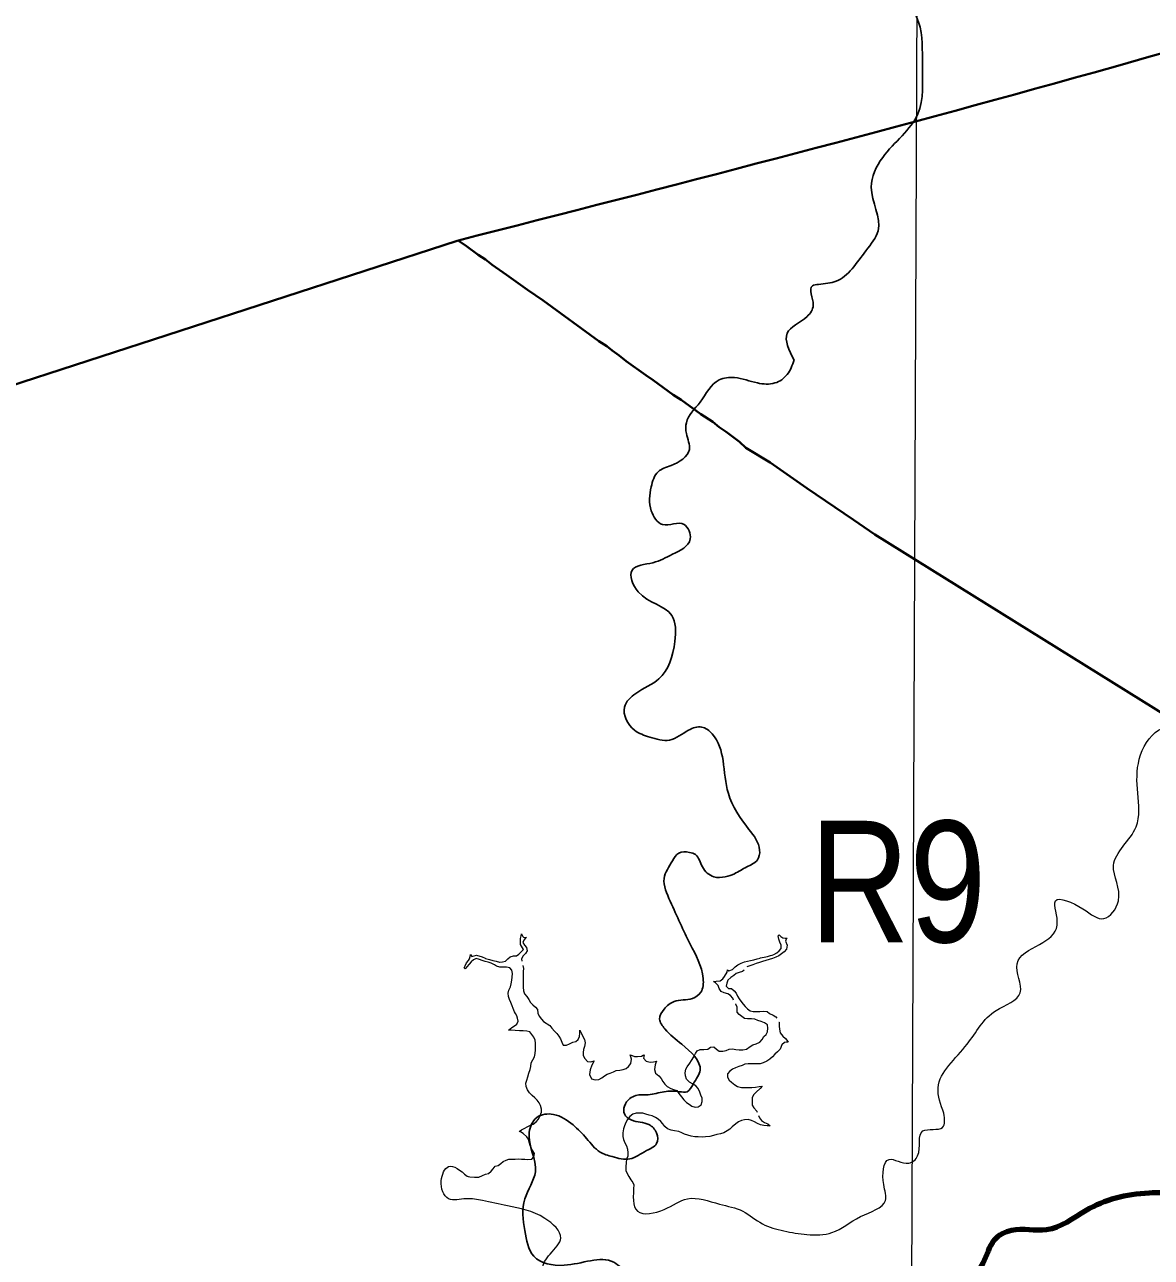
# Model space of a CAD drawing. Extents: x 553962 to 842807, y 8883888 to 9032388.
# Drawn here: x 661131 to 665770, y 8979168 to 8984243 of the extents above; entities that cross this region are included whole.
import ezdxf
from ezdxf.enums import TextEntityAlignment as Align

# ---------------------------------------------------------------- set-up
doc = ezdxf.new("R2010")
doc.units = 0
doc.header["$LTSCALE"] = 200
for name, color, linetype, lineweight in [('1', 7, 'Continuous', 13), ('12', 7, 'Continuous', 25), ('24', 7, 'Continuous', 25), ('8', 7, 'Continuous', 13), ('9', 7, 'Continuous', 90)]:
    doc.layers.add(name, color=color, linetype=linetype, lineweight=lineweight)

msp = doc.modelspace()

# ---------------------------------------------------------------- linework, layer by layer
at = {"layer": '1'}
msp.add_lwpolyline([(664968.2, 9023436.8), (664657.1, 8949509), (664397.1, 8890880.2)], dxfattribs=at)
at = {"layer": '12', "lineweight": 40}
msp.add_line((636526.5, 8974783.6), (662912, 8983353), dxfattribs=at)
for points in [[(662919.2, 8983351.4), (662950.4, 8983331.4), (662997.9, 8983294.6), (663027.4, 8983275.8), (663055, 8983254), (663114.8, 8983213.3), (663201, 8983151.3), (663265.4, 8983106.8), (663495.1, 8982939.6), (663527.8, 8982918.7), (663549.3, 8982901.7), (663579.1, 8982881.2), (663607.8, 8982857.3), (663687.9, 8982799.7), (663718.5, 8982779.2), (663800.9, 8982719.3), (663834.2, 8982698.4), (663915.2, 8982639.1), (663964.4, 8982607), (663989.8, 8982585.2), (664018.6, 8982565.8), (664074.5, 8982524.7), (664100.2, 8982500.7), (664200.1, 8982440), (664350.8, 8982335.2), (664543.2, 8982204.8), (664631.3, 8982143.9)], [(664631.3, 8982143.9), (674788, 8975827.4), (677683.8, 8973924.7)]]:
    msp.add_lwpolyline(points, dxfattribs=at)
msp.add_spline([(662912, 8983353), (665533.7, 8984046.1), (672367.2, 8986257.1), (678390.8, 8988339.6), (678953, 8988541.5), (681620.8, 8989389.1)], degree=3, dxfattribs=at)
at = {"layer": '24'}
for points in [[(664298.6, 8982862), (664270.3, 8982972.1), (664352, 8983041.4), (664377.2, 8983088.6), (664374.1, 8983167.3), (664399.2, 8983173.6), (664471.6, 8983186.2), (664594.2, 8983312.1), (664644.6, 8983393.9), (664616.3, 8983573.3), (664663.5, 8983696.1), (664808.2, 8983875.5), (664827, 8984076.9), (664811.3, 8984253.2), (664745.2, 8984420), (664776.7, 8984549.1), (664902.5, 8984675), (665028.3, 8984690.7), (665100.7, 8984712.8), (665210.8, 8984844.9), (665468.7, 8985068.4), (665525.3, 8985137.7), (665607.1, 8985310.8), (665644.9, 8985405.2), (665666.9, 8985505.9), (665676.3, 8985638.1), (665663.8, 8985720), (665629.2, 8985801.8), (665575.7, 8985877.4), (665525.3, 8985927.7), (665372.8, 8986080.8), (665340.9, 8986176.3), (665340.9, 8986377.9), (665245.5, 8986600.8), (665192.5, 8986696.3), (665086.4, 8986929.8), (665054.6, 8987110.2), (665128.8, 8987407.4), (665277.3, 8988150.3), (665404.6, 8988702.2), (665425.8, 8989148), (665372.8, 8989370.8), (665234.9, 8989604.3), (664937.9, 8990039.5), (664863.7, 8990347.2), (664821.2, 8990506.4), (664587.9, 8990867.3)], [(664176.8, 8978694.6), (664102.3, 8978856.1), (664040.3, 8978986.5), (663792, 8979030), (663618.2, 8979098.3), (663556.1, 8979148), (663351.3, 8979135.6), (663227.2, 8979172.8), (663189.9, 8979278.4), (663189.9, 8979408.8), (663233.3, 8979520.6), (663208.5, 8979682.1), (663239.6, 8979744.2), (663307.8, 8979756.7), (663388.5, 8979713.2), (663444.4, 8979657.3), (663500.3, 8979601.4), (663549.9, 8979582.8), (663622.2, 8979573.2), (663691.4, 8979607.8), (663732.3, 8979636.2), (663732.3, 8979680.2), (663700.8, 8979714.8), (663628.5, 8979733.7), (663600.2, 8979758.9), (663600.2, 8979790.4), (663622.2, 8979821.9), (663647.3, 8979834.5), (663697.7, 8979837.6), (663763.7, 8979850.2), (663826.7, 8979850.2), (663858.1, 8979850.2), (663883.3, 8979881.7), (663911.6, 8979938.3), (663836.1, 8980045.3), (663766.9, 8980108.3), (663744.9, 8980149.2), (663763.7, 8980190.1), (663804.6, 8980221.6), (663880.1, 8980234.2), (663914.7, 8980259.4), (663924.2, 8980316), (663870.7, 8980457.7), (663788.9, 8980633.9), (663763.7, 8980728.4), (663798.3, 8980800.8), (663823.5, 8980832.2), (663867.5, 8980835.4), (663892.7, 8980825.9), (663921, 8980775.6), (663968.2, 8980734.7), (664015.4, 8980734.7), (664053.1, 8980747.2), (664103.5, 8980775.6), (664147.5, 8980803.9), (664156.9, 8980844.8), (664112.9, 8980929.8), (664028, 8981077.7), (664006, 8981213.1), (663962, 8981322.8), (663918, 8981351.1), (663864.5, 8981338.5), (663785.8, 8981297.6), (663704.1, 8981310.2), (663641.2, 8981338.5), (663600.2, 8981433), (663647.4, 8981489.6), (663741.8, 8981549.4), (663807.9, 8981703.7), (663795.3, 8981810.7), (663656.9, 8981908.2), (663631.7, 8981996.4), (663716.6, 8982027.8), (663798.4, 8982062.5), (663870.8, 8982125.4), (663845.6, 8982185.2), (663757.5, 8982185.2), (663710.3, 8982241.9), (663710.3, 8982339.5), (663738.7, 8982402.4), (663792.1, 8982427.6), (663867.6, 8982493.7), (663855, 8982559.8), (663855, 8982603.9), (663911.7, 8982688.9), (663990.3, 8982780.1), (664053.2, 8982789.6), (664147.6, 8982767.6), (664219.9, 8982767.6), (664270.3, 8982802.2), (664298.6, 8982862)], [(666866.4, 8980874.9), (666907, 8980741.7), (666995.7, 8980591.9), (667032.7, 8980505), (667032.7, 8980360.8), (667023.5, 8980277.6), (667003.1, 8980150), (666931.1, 8980066.8), (666805.4, 8980022.4), (666618.7, 8979955.8), (666485.6, 8979922.6), (666326.7, 8979961.4), (666128.9, 8979959.6), (665995.9, 8979881.9), (665883.1, 8979739.5), (665877.6, 8979667.4), (665885, 8979549.1), (665859.1, 8979452.9), (665761.1, 8979432.6), (665500.6, 8979360.4), (665337.9, 8979280.9), (665193.8, 8979279.1), (665123.5, 8979240.2), (665075.5, 8979144.1), (664983.1, 8979025.8), (664933.2, 8978949.9), (664850, 8978925.9), (664609.7, 8978879.7), (664384.2, 8978844.5), (664273.3, 8978787.2), (664197.6, 8978678.1), (664101.5, 8978567.2), (663966.6, 8978484), (663844.6, 8978398.9), (663761.4, 8978265.8), (663674.5, 8978193.7), (663532.2, 8978156.7), (663362.2, 8978158.5), (663243.9, 8978173.3), (663166.3, 8978177), (663096.1, 8978125.2), (663016.6, 8978062.4), (662911.2, 8978012.4), (662815.1, 8977934.8), (662805.9, 8977866.4), (662844.7, 8977744.8), (662835.5, 8977589.6), (662763.4, 8977524.9), (662645.1, 8977434.3), (662539.7, 8977332.7), (662443.6, 8977208.9), (662345.7, 8977064.7), (662220, 8976885.4), (662109.1, 8976743.1), (662003.8, 8976621.1)]]:
    msp.add_spline(points, degree=3, dxfattribs=at)
at = {"layer": '24', "lineweight": 53}
msp.add_spline([(666866.4, 8980874.9), (666907, 8980741.7), (666995.7, 8980591.9), (667032.7, 8980505), (667032.7, 8980360.8), (667023.5, 8980277.6), (667003.1, 8980150), (666931.1, 8980066.8), (666805.4, 8980022.4), (666618.7, 8979955.8), (666485.6, 8979922.6), (666326.7, 8979961.4), (666128.9, 8979959.6), (665995.9, 8979881.9), (665883.1, 8979739.5), (665877.6, 8979667.4), (665885, 8979549.1), (665859.1, 8979452.9), (665761.1, 8979432.6), (665500.6, 8979360.4), (665337.9, 8979280.9), (665193.8, 8979279.1), (665123.5, 8979240.2), (665075.5, 8979144.1), (664983.1, 8979025.8), (664933.2, 8978949.9), (664850, 8978925.9), (664609.7, 8978879.7), (664384.2, 8978844.5), (664273.3, 8978787.2), (664197.6, 8978678.1), (664101.5, 8978567.2), (663966.6, 8978484), (663844.6, 8978398.9), (663761.4, 8978265.8), (663674.5, 8978193.7), (663532.2, 8978156.7), (663362.2, 8978158.5), (663243.9, 8978173.3), (663166.3, 8978177), (663096.1, 8978125.2), (663016.6, 8978062.4), (662911.2, 8978012.4), (662815.1, 8977934.8), (662805.9, 8977866.4), (662844.7, 8977744.8), (662835.5, 8977589.6), (662763.4, 8977524.9), (662645.1, 8977434.3), (662539.7, 8977332.7), (662443.6, 8977208.9), (662345.7, 8977064.7), (662220, 8976885.4), (662109.1, 8976743.1), (662003.8, 8976621.1)], degree=3, dxfattribs=at)
at = {"layer": '8'}
for points in [[(663086.5, 8980383.4), (663098.1, 8980384.1), (663110.6, 8980387.8), (663119.7, 8980397.3), (663130.2, 8980405.8), (663142.7, 8980409.2), (663155.3, 8980409.4), (663166, 8980416.6), (663175.5, 8980426.3), (663183.9, 8980435.7), (663172.7, 8980456.6), (663172.5, 8980481.1), (663175, 8980491.5), (663176.8, 8980499.4), (663179.4, 8980494.2), (663181.7, 8980489.2), (663184.6, 8980486.1), (663190.2, 8980485.2), (663196.3, 8980485), (663191.3, 8980480.5), (663185.7, 8980473.5), (663182.1, 8980463.7), (663188.5, 8980452.8), (663197.1, 8980443.6), (663200, 8980430.4), (663192.9, 8980418.6), (663183, 8980408.8), (663176.4, 8980397.7), (663177.2, 8980387.1)], [(664208.3, 8980412.7), (664214.8, 8980414.4), (664227.2, 8980421.2), (664237.2, 8980429.3), (664245.6, 8980439.1), (664245.4, 8980453.1), (664240.5, 8980465.5), (664236.3, 8980477.7), (664232.7, 8980491.6), (664236.9, 8980495.4), (664243.6, 8980489.5), (664252.6, 8980483), (664262.2, 8980481.8), (664270.8, 8980481.8), (664266.6, 8980477.8), (664263.3, 8980469.2), (664269.6, 8980453.6), (664266.8, 8980436.2), (664258.1, 8980425.9), (664247.5, 8980417.8), (664236, 8980410), (664223, 8980404.3), (664209.4, 8980397.9), (664196.4, 8980394.1), (664182.2, 8980390.1), (664168.7, 8980385.9), (664155.8, 8980382.3), (664142.5, 8980377.6), (664129, 8980372.8), (664116.6, 8980368.6), (664103.9, 8980364.6)], [(663130.9, 8980282), (663134.3, 8980294.5), (663136.6, 8980308.6), (663137.6, 8980321.9), (663139.9, 8980336.5), (663136.7, 8980349.9), (663128.4, 8980359.5), (663114.8, 8980362.5), (663100.7, 8980362.6), (663086.8, 8980362.6), (663073.2, 8980366.7), (663064.5, 8980371.7), (663052, 8980378.8), (663039.7, 8980382.9), (663027.1, 8980386.3), (663014.2, 8980390.8), (663002.9, 8980394.6), (662990.3, 8980397.8), (662978.2, 8980393.2), (662968.4, 8980384.8), (662961, 8980375.6), (662951.9, 8980363.9), (662944.8, 8980356.5), (662940.4, 8980359.6), (662943.8, 8980368.9), (662949.8, 8980380.5), (662957.5, 8980390), (662962.8, 8980397.1), (662965.1, 8980407.2), (662966.8, 8980414.5), (662969.1, 8980410.3), (662972, 8980406.3), (662991, 8980411.8), (663015, 8980405.1), (663026.3, 8980399.7)], [(663026.3, 8980399.7), (663028.3, 8980398.7), (663044.1, 8980394.6), (663057.6, 8980389.9), (663071.6, 8980387.1), (663085.1, 8980383.3), (663086.5, 8980383.4)], [(664049.6, 8980226.8), (664046.3, 8980234.7), (664037, 8980245.6), (664025.5, 8980252.8), (664010.8, 8980257.2), (663998.5, 8980263.2), (663990, 8980274.7), (663986.5, 8980287.9), (663975.1, 8980298), (663967.1, 8980304.1), (663977.5, 8980305.6), (663994.6, 8980306.8), (664005, 8980314.3), (664012.6, 8980324.3), (664022.8, 8980342.1), (664024.3, 8980352), (664029.4, 8980348.2), (664044.6, 8980353.1), (664056, 8980363.8), (664066.9, 8980372.2), (664080.3, 8980379.3), (664093.8, 8980384.2), (664107.4, 8980387.5), (664119.6, 8980390.5), (664132.8, 8980393.1), (664146.4, 8980396.7), (664158.5, 8980400.3)], [(664158.5, 8980400.3), (664159.4, 8980400.6), (664175.1, 8980403.9), (664188.5, 8980406.8), (664201.2, 8980410.9), (664208.3, 8980412.7)], [(663182.1, 8980369.8), (663184, 8980357.6), (663183.2, 8980344.9), (663182.6, 8980331.8), (663183.6, 8980315), (663183.8, 8980298.7), (663183.8, 8980280.6), (663184.2, 8980264.8), (663188.9, 8980252.8), (663198.8, 8980241.9), (663205.9, 8980230.1), (663213.8, 8980217.3), (663223.6, 8980207.3), (663233.5, 8980198.2), (663242.6, 8980188.4), (663243.3, 8980172.7), (663249.6, 8980161.4), (663258.2, 8980149.2), (663266.8, 8980139.1), (663292.9, 8980122.2), (663301, 8980111.6), (663311.9, 8980099.5), (663321.6, 8980089.3), (663329.5, 8980078.8), (663336.8, 8980067.1), (663342.7, 8980054.2), (663347.6, 8980042.1), (663361, 8980042.1), (663373.4, 8980047.5), (663387.1, 8980053.8), (663399.5, 8980056.7), (663409, 8980065.1), (663415.1, 8980077.6), (663416.8, 8980090.7), (663416.3, 8980103.6), (663423.2, 8980089.9), (663428.2, 8980078), (663435.4, 8980064.3), (663437.8, 8980050.8), (663435.9, 8980036.6), (663431.7, 8980024.1), (663429.6, 8980011.4), (663430.7, 8979998.6), (663436.6, 8979986.8), (663447.6, 8979975), (663462.1, 8979972.9), (663475.5, 8979976.6), (663466.2, 8979959.8), (663459, 8979940.6), (663456.5, 8979920.7), (663464.3, 8979902.7), (663480.2, 8979899.4), (663494.9, 8979899.8), (663506.4, 8979906.6), (663517.7, 8979914.8), (663528.5, 8979921.6), (663541.3, 8979926.5), (663555.1, 8979931.2), (663566.6, 8979937.4), (663581.2, 8979938.8), (663594.7, 8979941), (663606.6, 8979946), (663617.5, 8979953.6), (663626.1, 8979966.2), (663629.8, 8979984), (663626.7, 8979993.9), (663624.2, 8980001.3), (663631.7, 8979998.8), (663641.4, 8979995.2), (663654, 8979994.7), (663670.1, 8979997), (663676.6, 8980000.3), (663681.9, 8980002.3), (663679.7, 8979993.9), (663679, 8979988), (663690, 8979975.6), (663706, 8979971.3), (663720.3, 8979972.4), (663726.8, 8979974.6), (663732.4, 8979976.2), (663729, 8979968.8), (663726.2, 8979960.8), (663723.8, 8979941.6), (663728.1, 8979925.7), (663742.1, 8979915.1), (663751.4, 8979904.5), (663758.9, 8979892.2), (663767, 8979881.7), (663776.6, 8979871.9), (663790.5, 8979863.9), (663802.6, 8979858.7), (663815.6, 8979854.4), (663823.9, 8979842.9), (663835.7, 8979828.4), (663844.4, 8979817.1), (663856, 8979806), (663866.2, 8979798.3), (663877.2, 8979790.6), (663891.5, 8979786.1), (663904.3, 8979788.1), (663915.8, 8979796)], [(664092.6, 8980349.7), (664085.6, 8980344.9), (664073.2, 8980340.9), (664060.4, 8980336.8), (664049.9, 8980329.1), (664038.7, 8980319.6), (664026.3, 8980309.3), (664021.6, 8980296.9), (664018.9, 8980284.1), (664028.1, 8980274.6), (664041, 8980275.5), (664051.5, 8980265.5), (664060.2, 8980255.9), (664066.3, 8980243.8), (664072.3, 8980232.6), (664079.9, 8980222.3), (664089.6, 8980210.9), (664097.9, 8980200.6), (664106.4, 8980191.4), (664117.5, 8980182.8), (664130.6, 8980180.1), (664145.4, 8980180), (664158, 8980180.8), (664172.2, 8980181.2), (664187.5, 8980180.3), (664197.2, 8980171.6), (664212.2, 8980165), (664223.3, 8980157.8), (664227.8, 8980152.3)], [(662952.2, 8979502.1), (662956.5, 8979501.2), (662964.1, 8979499.2), (662982.3, 8979498.3), (663001.1, 8979498.9), (663015.7, 8979504.9), (663028.2, 8979510.5), (663040.9, 8979513.9), (663051.8, 8979522.6), (663060.3, 8979532.5), (663067.4, 8979543.9), (663080.2, 8979545.8), (663090.6, 8979554), (663101.5, 8979562.3), (663112.6, 8979568.7), (663124.8, 8979572.8), (663137.8, 8979572.7), (663150.3, 8979573), (663163.5, 8979573.7), (663176.1, 8979572.5), (663189.4, 8979571.8), (663202.4, 8979571.4), (663218.3, 8979572.7), (663227.5, 8979581.5), (663229.3, 8979595.5), (663223, 8979606.5), (663216.6, 8979617.2), (663211.8, 8979629), (663208, 8979641.9), (663204.8, 8979654.1), (663197.6, 8979664.9), (663183.4, 8979678.1), (663172.8, 8979684.3), (663166.4, 8979686.7), (663175.9, 8979692.6), (663187.6, 8979698.8), (663202.2, 8979706.2), (663213.1, 8979712), (663224.4, 8979717), (663237.2, 8979725.6), (663246, 8979737.1), (663252.6, 8979751.9), (663258.1, 8979765.2), (663258, 8979778.7), (663254.4, 8979792.6), (663248.8, 8979804.8), (663240.8, 8979815.9), (663230.9, 8979824.6), (663220.4, 8979834), (663209.3, 8979845.6), (663201.3, 8979857.6), (663195, 8979872), (663194.8, 8979884.9), (663198, 8979897), (663202.4, 8979910.6), (663206.8, 8979926), (663211.3, 8979941.2), (663214.5, 8979954.5), (663216.6, 8979968.8), (663222.6, 8979980.6), (663229.4, 8979993.3), (663232.5, 8980007.2), (663233.4, 8980022.3), (663233.5, 8980035.1), (663233.6, 8980049.6), (663232.7, 8980062.5), (663227.1, 8980074.7), (663219.4, 8980085.7), (663210.8, 8980096.5), (663197.6, 8980099.9), (663182.8, 8980101.3), (663168.2, 8980100.8), (663150.1, 8980102.5), (663134.3, 8980104), (663122.1, 8980103.5), (663136.2, 8980113.7), (663146.8, 8980121.2), (663157.2, 8980128.3), (663162.9, 8980139.9), (663160.4, 8980152.6), (663156.4, 8980162.6), (663151.9, 8980172.2), (663147.9, 8980179.2), (663142, 8980192), (663138.2, 8980204.1), (663132.1, 8980217), (663127, 8980229.9), (663122.5, 8980241.8), (663121.5, 8980255.7), (663124.8, 8980268.7), (663130.9, 8980282)], [(663915.8, 8979796), (663919.6, 8979809.2), (663919.5, 8979823.6), (663915.3, 8979835.5), (663910.5, 8979847.7), (663903.6, 8979862.9), (663893.6, 8979873.8), (663880.7, 8979882.7), (663867.9, 8979889.6), (663856.2, 8979902.1), (663852.1, 8979914.9), (663850.1, 8979928.3), (663852.6, 8979942.4), (663859.1, 8979953.1), (663869.2, 8979967.7), (663876.5, 8979978.5), (663885.8, 8979993.9), (663893.1, 8980007.1), (663900, 8980017.8), (663912.5, 8980023.9), (663927.7, 8980023.7), (663943.4, 8980024.5), (663954.4, 8980033.6), (663968.5, 8980034.3), (663979, 8980024.7), (663990, 8980017.1), (664005.1, 8980016.5), (664019.2, 8980020.3), (664031.2, 8980025.1), (664045, 8980026.8), (664058.8, 8980024.1), (664072.7, 8980022.5), (664087.8, 8980022.5), (664103.2, 8980024.5), (664118.1, 8980035.5), (664129.1, 8980043.1), (664143.2, 8980047.8), (664157.1, 8980053.6), (664167.8, 8980064.5), (664174, 8980077.3), (664183.7, 8980085.5), (664189.7, 8980097), (664190.8, 8980111.4), (664189.7, 8980125.2), (664177.2, 8980133.7), (664163.1, 8980139), (664149.7, 8980142.7), (664136.6, 8980148.1), (664122.7, 8980149.9), (664106.6, 8980150), (664093.9, 8980150.9), (664083.5, 8980159.2), (664073, 8980167.2), (664064.4, 8980177.2), (664064.8, 8980189.9), (664064, 8980197.8), (664058.5, 8980209.8), (664057.7, 8980211.2)], [(664236.4, 8980137), (664236.9, 8980135.9), (664237.7, 8980120.3), (664238.6, 8980107), (664240.7, 8980092.5), (664252.2, 8980079.2), (664263, 8980069.1), (664269, 8980062.2), (664273.9, 8980054.6), (664266.9, 8980054.6), (664258.8, 8980053.3), (664247.7, 8980042.9), (664240.8, 8980025.5), (664229.8, 8980014.5), (664219.9, 8980004.9), (664209.7, 8979993.6), (664199.2, 8979983.8), (664186.8, 8979975.5), (664172, 8979968.6), (664158.7, 8979965.1), (664143.2, 8979964.4), (664128, 8979964.4), (664109.4, 8979964.4), (664096.5, 8979962.9), (664084.6, 8979958.3), (664070.7, 8979953.8), (664057.2, 8979948.5), (664045.1, 8979942.3), (664033.8, 8979935.2), (664024.1, 8979923.4), (664024.7, 8979910), (664031.9, 8979897.1), (664041.5, 8979888.9), (664054.2, 8979878.9), (664066.1, 8979871.6), (664082.3, 8979867.8), (664095.3, 8979867.5), (664110.4, 8979867.4), (664124.7, 8979866.8), (664140.1, 8979868.7), (664155.5, 8979871), (664167.9, 8979872.9), (664158.5, 8979863.2), (664142, 8979847.8), (664131.6, 8979836.9), (664126.7, 8979824.5), (664125.9, 8979810.2), (664125.6, 8979795), (664133.4, 8979783), (664144.9, 8979770.4), (664146.7, 8979766)], [(664152.2, 8979752.5), (664156.4, 8979742.4), (664164.6, 8979731.1), (664177.5, 8979723.3), (664190.9, 8979717.2), (664200.4, 8979708.9), (664187.9, 8979709.5), (664173.8, 8979711.3), (664160, 8979713.6), (664148.5, 8979719.5), (664135.4, 8979725.9), (664123.2, 8979731.9), (664109.5, 8979735.8), (664094.3, 8979734.8), (664081.5, 8979732), (664070.1, 8979726.6), (664058.3, 8979718.1), (664043.6, 8979705), (664033.8, 8979696), (664022.8, 8979688.3), (664009.7, 8979681.1), (663995.5, 8979676.5), (663980.8, 8979673.6), (663967.4, 8979669.9), (663951.3, 8979665.9), (663933.4, 8979663.7), (663920.1, 8979663.5), (663903.4, 8979664.1), (663889.6, 8979664.9), (663874.6, 8979667.6), (663861.5, 8979670.8), (663847.5, 8979674.7), (663835.9, 8979680.9), (663824, 8979686.9), (663806.7, 8979689.5), (663792, 8979692.3), (663777.8, 8979697.4), (663766.7, 8979706.5), (663758.8, 8979717.5), (663749.4, 8979727.8), (663738.7, 8979737.1), (663728.2, 8979744.4), (663714.3, 8979750.5), (663701.6, 8979754.1), (663688.2, 8979757.5), (663675.2, 8979761.1), (663662.5, 8979761.6), (663648, 8979761.6), (663634.1, 8979757.7), (663622.5, 8979747.5), (663613, 8979736.1), (663606.2, 8979723.4), (663600.5, 8979710), (663595.7, 8979696.8), (663594.2, 8979680.9), (663594.1, 8979665.4), (663595.6, 8979652.7), (663601.7, 8979639.2), (663608.2, 8979627.4), (663612.2, 8979613.8), (663614.5, 8979599), (663613.7, 8979584.4), (663609.1, 8979572.6), (663606.6, 8979559.2), (663605.8, 8979540.6), (663606.3, 8979526.1), (663611.8, 8979512.8), (663617.9, 8979500.5), (663626.4, 8979487.6), (663635.1, 8979476), (663639.4, 8979466.9)]]:
    msp.add_lwpolyline(points, dxfattribs=at)
for points in [[(664915.4, 8979761.1), (664891.8, 8979866.4), (665011.1, 8980045.4), (665130.4, 8980184.6), (665229.8, 8980257.5), (665216.5, 8980376.8), (665309.3, 8980456.4), (665382.2, 8980536), (665375.6, 8980635.4), (665488.2, 8980602.3), (665574.3, 8980562.5), (665634, 8980635.4), (665614.1, 8980781.3), (665706.9, 8980940.4), (665713.5, 8981079.6), (665720.1, 8981218.8), (665799.7, 8981338.2), (665925.6, 8981378), (666011.7, 8981474.7), (665991.8, 8981560.9), (665938.8, 8981667), (665985.2, 8981846), (666071.3, 8982031.6), (666091.2, 8982230.5), (666051.5, 8982402.9), (666124.3, 8982482.5), (666237, 8982263.7), (666217.1, 8982058.2), (666164.1, 8981865.9), (666131, 8981739.9), (666150.9, 8981600.7), (666111.1, 8981468.1), (666203.9, 8981388.6), (666290, 8981428.3), (666376.2, 8981315.6), (666468.9, 8981222.8), (666641.2, 8981169.8), (666859.9, 8981242.7), (667038.8, 8981289.1), (667118.3, 8981421.7), (667138.2, 8981633.9), (667105.8, 8981756.4)], [(663639.4, 8979466.9), (663654.1, 8979358), (663764.3, 8979365.3), (663859.7, 8979409.4), (663991.9, 8979387.3), (664087.4, 8979358), (664168.2, 8979306.5), (664256.3, 8979277.1), (664351.8, 8979262.4), (664454.7, 8979269.8), (664572.2, 8979335.9), (664675, 8979402), (664667.6, 8979468.2), (664689.7, 8979571.1), (664770.5, 8979556.3), (664807.2, 8979585.7), (664829.2, 8979688.6), (664910, 8979703.3), (664915.4, 8979761.1)], [(663115.3, 8978715.9), (663131.7, 8978726.9), (663152, 8978743.3), (663154.7, 8978755.4), (663137.8, 8978808.6), (663176.7, 8978880.3), (663272.2, 8978865.6), (663382.3, 8978828.9), (663485.2, 8978806.8), (663617.4, 8978850.9), (663676.1, 8978895), (663727.5, 8978968.5), (663793.6, 8979012.6), (663734.9, 8979049.3), (663646.8, 8979071.4), (663492.5, 8979122.8), (663353, 8979093.4), (663264.8, 8979122.8), (663294.2, 8979181.6), (663338.3, 8979247.7), (663272.2, 8979328.6), (663118, 8979380), (663015.1, 8979402), (662949, 8979409.4), (662875.6, 8979409.4), (662846.2, 8979482.9), (662875.6, 8979541.7), (662952.2, 8979502.1)]]:
    msp.add_spline(points, degree=3, dxfattribs=at)
at = {"layer": '9'}
msp.add_spline([(666866.4, 8980874.9), (666907, 8980741.7), (666995.7, 8980591.9), (667032.7, 8980505), (667032.7, 8980360.8), (667023.5, 8980277.6), (667003.1, 8980150), (666931.1, 8980066.8), (666805.4, 8980022.4), (666618.7, 8979955.8), (666485.6, 8979922.6), (666326.7, 8979961.4), (666128.9, 8979959.6), (665995.9, 8979881.9), (665883.1, 8979739.5), (665877.6, 8979667.4), (665885, 8979549.1), (665859.1, 8979452.9), (665761.1, 8979432.6), (665500.6, 8979360.4), (665337.9, 8979280.9), (665193.8, 8979279.1), (665123.5, 8979240.2), (665075.5, 8979144.1), (664983.1, 8979025.8), (664933.2, 8978949.9), (664850, 8978925.9), (664609.7, 8978879.7), (664384.2, 8978844.5), (664273.3, 8978787.2), (664197.6, 8978678.1), (664101.5, 8978567.2), (663966.6, 8978484), (663844.6, 8978398.9), (663761.4, 8978265.8), (663674.5, 8978193.7), (663532.2, 8978156.7), (663362.2, 8978158.5), (663243.9, 8978173.3), (663166.3, 8978177), (663096.1, 8978125.2), (663016.6, 8978062.4), (662911.2, 8978012.4), (662815.1, 8977934.8), (662805.9, 8977866.4), (662844.7, 8977744.8), (662835.5, 8977589.6), (662763.4, 8977524.9), (662645.1, 8977434.3), (662539.7, 8977332.7), (662443.6, 8977208.9), (662345.7, 8977064.7), (662220, 8976885.4), (662109.1, 8976743.1), (662003.8, 8976621.1)], degree=3, dxfattribs=at)

# ---------------------------------------------------------------- texts
at = {"layer": '9', "width": 0.85}
msp.add_text('R9', height=500, dxfattribs=at).set_placement((664726.4, 8980465.3), align=Align.CENTER)

doc.saveas('drawing.dxf')
